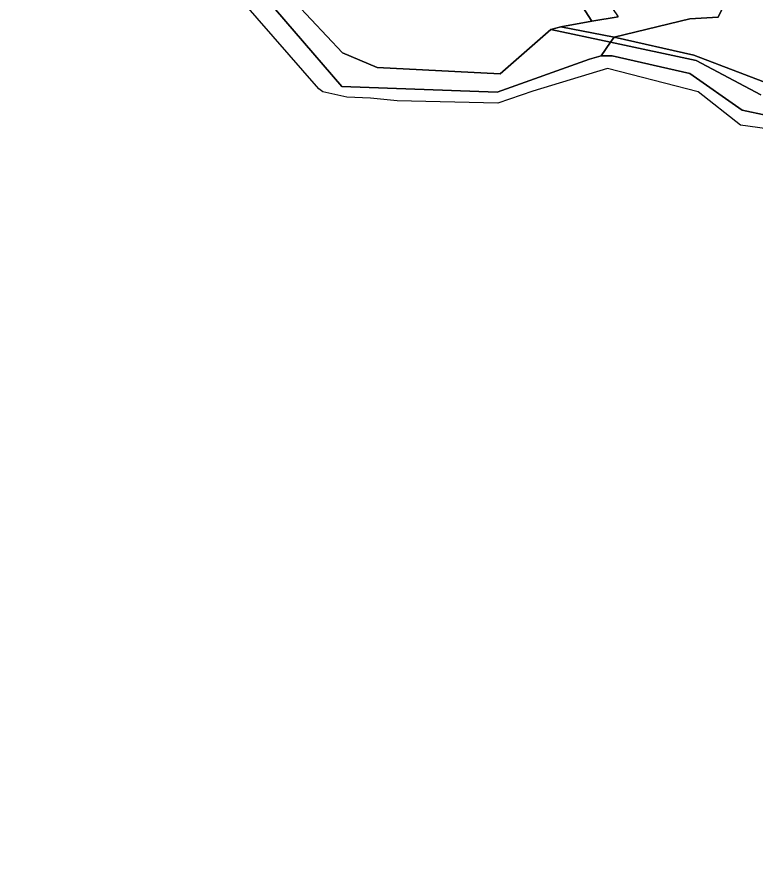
# Model space of a CAD drawing. Extents: x -477304 to -465429, y -1159113 to -1149210.
# Drawn here: x -467631.9 to -467336.5, y -1153491.2 to -1153147 of the extents above; entities that cross this region are included whole.
import ezdxf

# ---------------------------------------------------------------- set-up
doc = ezdxf.new("R2010")
doc.units = 0
for name, color, linetype in [('BPEJ_s', 7, 'Continuous'), ('ostatni_s', 7, 'Continuous'), ('PUPFL_s', 7, 'Continuous'), ('trav_porost_s', 7, 'Continuous'), ('voda_s', 7, 'Continuous')]:
    doc.layers.add(name, color=color, linetype=linetype)

msp = doc.modelspace()

# ---------------------------------------------------------------- linework, layer by layer
at = {"layer": 'BPEJ_s'}
msp.add_lwpolyline([(-467331.93, -1153191.55), (-467342.67, -1153190.12), (-467359.61, -1153176.76), (-467386.43, -1153169.87), (-467395.87, -1153167.45), (-467425.7, -1153176.52), (-467439.64, -1153181.33), (-467479.98, -1153180.43), (-467490.6, -1153179.28), (-467500, -1153178.98), (-467509.6, -1153176.82), (-467511.3, -1153175.55), (-467547.78, -1153133.55)], dxfattribs=at)
msp.add_lwpolyline([(-467331.93, -1153191.55), (-467342.67, -1153190.12), (-467359.61, -1153176.76), (-467386.43, -1153169.87), (-467395.87, -1153167.45), (-467425.7, -1153176.52), (-467439.64, -1153181.33), (-467479.98, -1153180.43), (-467490.6, -1153179.28), (-467500, -1153178.98), (-467509.6, -1153176.82), (-467511.3, -1153175.55), (-467547.78, -1153133.55)], dxfattribs=at)
at = {"layer": 'ostatni_s'}
msp.add_lwpolyline([(-467459.41, -1153050.5), (-467450.71, -1153049.47), (-467449.24, -1153052.47), (-467443, -1153065.27), (-467443.49, -1153066.73), (-467441.58, -1153067.37), (-467441.77, -1153067.94), (-467441.2, -1153068.13), (-467443.28, -1153074.39), (-467438.73, -1153075.9), (-467428.59, -1153095.43), (-467408.65, -1153122.71), (-467400.65, -1153133.35), (-467391.56, -1153146.78), (-467402.14, -1153148.48), (-467404.75, -1153144.44), (-467434.07, -1153099.35), (-467455.39, -1153064.24), (-467460.54, -1153054.02), (-467457.62, -1153054.99)], close=True, dxfattribs=at)
msp.add_lwpolyline([(-467334.5, -1153177.97), (-467360.33, -1153164.23), (-467394.55, -1153156.97), (-467393.09, -1153154.9), (-467361.34, -1153162.11), (-467330.93, -1153173.7)], dxfattribs=at)
at = {"layer": 'PUPFL_s'}
msp.add_lwpolyline([(-467540.25, -1153130.23), (-467502.04, -1153174.65), (-467440, -1153176.93), (-467403.03, -1153163.68), (-467398.36, -1153162.37), (-467393.97, -1153162.39), (-467362.92, -1153169.53), (-467341.89, -1153184.2), (-467331.92, -1153186.29)], dxfattribs=at)
at = {"layer": 'trav_porost_s'}
msp.add_lwpolyline([(-467539.42, -1153121.13), (-467569.06, -1153129.88), (-467589.55, -1153121.58), (-467606.21, -1153111.18), (-467551.77, -1153023.64), (-467460.54, -1153054.02), (-467455.39, -1153064.24), (-467434.07, -1153099.35), (-467404.75, -1153144.44), (-467402.14, -1153148.48), (-467414.52, -1153150.85), (-467418.48, -1153151.89), (-467438.71, -1153169.54), (-467487.96, -1153167.06), (-467501.78, -1153161.2)], close=True, dxfattribs=at)
msp.add_lwpolyline([(-467049.93, -1153137.07), (-467053.13, -1153159.09), (-467064.62, -1153147.32), (-467137.08, -1153148.69), (-467278.53, -1153151.32), (-467321.15, -1153169.69), (-467330.93, -1153173.7), (-467361.34, -1153162.11), (-467393.09, -1153154.9), (-467362.82, -1153147.55), (-467351.52, -1153146.97), (-467342.09, -1153127.32)], dxfattribs=at)
at = {"layer": 'voda_s'}
for points in [[(-467642.58, -1153092.37), (-467625.4, -1153095.39), (-467617, -1153099.95), (-467606.21, -1153111.18), (-467589.55, -1153121.58), (-467569.06, -1153129.88), (-467539.42, -1153121.13), (-467501.78, -1153161.2), (-467487.96, -1153167.06), (-467438.71, -1153169.54), (-467418.48, -1153151.89), (-467394.55, -1153156.97), (-467398.36, -1153162.37), (-467403.03, -1153163.68), (-467440, -1153176.93), (-467502.04, -1153174.65), (-467540.25, -1153130.23), (-467567.21, -1153136.7), (-467591.53, -1153134.63), (-467621.31, -1153105.49), (-467647.17, -1153098.66)], [(-467342.09, -1153127.32), (-467351.52, -1153146.97), (-467362.82, -1153147.55), (-467393.09, -1153154.9), (-467414.52, -1153150.85), (-467402.14, -1153148.48), (-467391.56, -1153146.78)], [(-467362.92, -1153169.53), (-467393.97, -1153162.39), (-467398.36, -1153162.37), (-467394.55, -1153156.97), (-467360.33, -1153164.23), (-467334.5, -1153177.97)], [(-467150.52, -1153503.61), (-467160.85, -1153468.18), (-467149.45, -1153451.64), (-467146.93, -1153437.14), (-467157.33, -1153427.05), (-467162.37, -1153403.03), (-467176.8, -1153396.57), (-467179.7, -1153364.13), (-467191.95, -1153339.3), (-467213.62, -1153330.22), (-467215.22, -1153331.5), (-467225.22, -1153322.47), (-467231.74, -1153307.51), (-467229.12, -1153279.65), (-467263.03, -1153252.11), (-467254.42, -1153223.2), (-467302.88, -1153202.72), (-467313.2, -1153188.88), (-467325.82, -1153183.46), (-467331.92, -1153186.29), (-467341.89, -1153184.2), (-467362.92, -1153169.53)]]:
    msp.add_lwpolyline(points, dxfattribs=at)
msp.add_lwpolyline([(-467393.09, -1153154.9), (-467394.55, -1153156.97), (-467418.48, -1153151.89), (-467414.52, -1153150.85)], close=True, dxfattribs=at)

doc.saveas('drawing.dxf')
